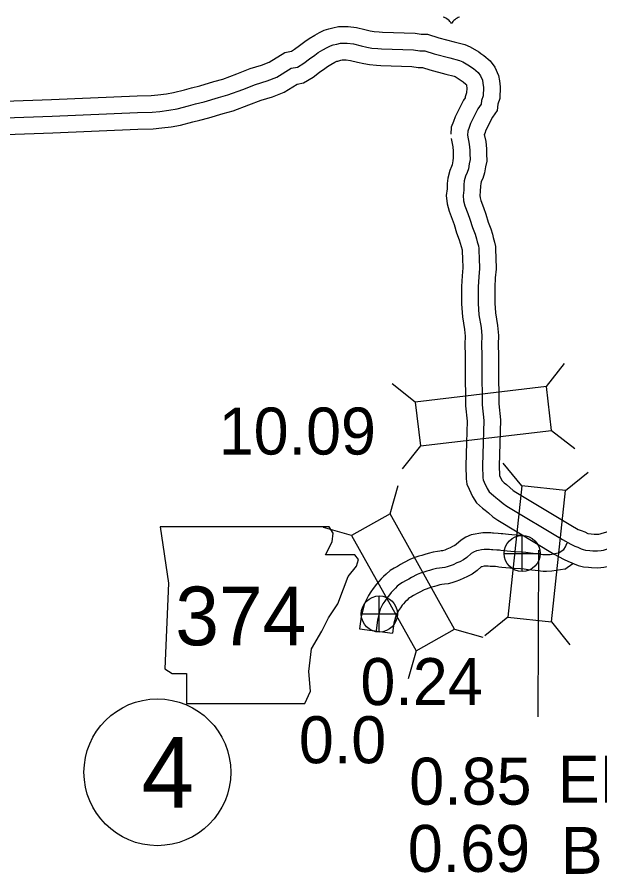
# Model space of a CAD drawing. Extents: x 31699 to 244310, y -8841 to 11474.
# Drawn here: x 145409 to 145759, y -2861 to -2348 of the extents above; entities that cross this region are included whole.
import ezdxf

# ---------------------------------------------------------------- set-up
doc = ezdxf.new("R2010")
doc.units = 0
for name, color, linetype in [('B_Logo', 7, 'Continuous'), ('G-ANNO-TEXT', 7, 'Continuous'), ('Level 21', 7, 'Continuous'), ('Level 55', 7, 'Continuous'), ('R_Border Notes', 7, 'Continuous'), ('R_XS_EARTHWORK_STAGE1', 7, 'Continuous'), ('S_AREA_CALC', 7, 'Continuous'), ('S_WALL', 7, 'Continuous'), ('S_WALL_ANNOT', 7, 'Continuous')]:
    doc.layers.add(name, color=color, linetype=linetype)

msp = doc.modelspace()

# ---------------------------------------------------------------- linework, layer by layer
for centre, start, end in [((145662.5, -2355.68), 28.0342, 72.9864), ((145677.08, -2355.68), 107.0136, 151.9658)]:
    msp.add_arc(centre, 8.26, start, end)
at = {"layer": 'B_Logo'}
for points in [[(145300.63, -2411.79), (145430.42, -2407.2), (145481.62, -2404.87), (145490.46, -2404.78), (145495.05, -2404.27), (145500.43, -2403.62), (145505.34, -2402.76), (145512.24, -2400.96), (145516.48, -2399.85), (145521.66, -2398.53), (145530.21, -2396.04), (145535.85, -2394.38), (145544.73, -2391.09), (145552.41, -2388.08), (145559.24, -2386.01), (145565.07, -2383.75), (145573.67, -2378.39), (145577.45, -2377.68), (145581.35, -2375.38), (145584.78, -2372.81), (145587.82, -2370.51), (145589.93, -2368.95), (145592.71, -2367.32), (145595.35, -2365.96), (145597.34, -2364.94), (145598.93, -2364.46), (145601.05, -2363.9), (145603.24, -2363.41), (145607.3, -2363.44), (145611.03, -2363.87), (145615.7, -2365.02), (145619.16, -2365.79), (145622.03, -2366.29), (145625.69, -2366.65), (145627.95, -2366.76), (145646.98, -2367.37), (145650.78, -2368), (145653.91, -2368.03), (145659.51, -2369.71), (145668.85, -2372.28), (145674.59, -2373.69), (145676.52, -2374.54), (145680.61, -2376.96), (145681.48, -2377.62), (145682.95, -2378.67), (145685.7, -2381.05), (145687.25, -2382.97), (145688.41, -2385.55), (145688.69, -2387.35), (145688.99, -2389.95), (145688.77, -2394.89), (145687.87, -2397.77), (145687.56, -2399.97), (145685.66, -2402.72), (145681.29, -2411.51), (145680.39, -2413.92), (145679.54, -2416.06), (145679.37, -2418.6)], [(145679.37, -2418.6), (145680.42, -2423.85), (145680.86, -2427.45), (145680.88, -2429.65), (145680.92, -2433.12), (145680.41, -2435.73), (145679.91, -2438.67), (145679.2, -2440.88), (145678.23, -2443.09), (145677.46, -2445.96), (145677.28, -2448.23), (145677.11, -2451.43), (145676.75, -2454.71), (145677.05, -2457.91), (145677.88, -2460.9), (145679.59, -2465.42), (145680.89, -2468.94), (145682.33, -2473.93), (145683.91, -2477.98), (145684.73, -2480.64), (145685.22, -2482.57), (145685.91, -2484.89), (145686.19, -2486.49), (145686.27, -2487.83), (145686.45, -2492.23), (145686.51, -2498.43), (145686.1, -2503.5), (145685.83, -2509.51), (145685.88, -2514.91), (145685.73, -2519.45), (145686.26, -2526.18), (145687.54, -2533.83), (145687.99, -2538.9), (145687.78, -2543.97), (145687.98, -2550.7), (145687.93, -2558.58), (145688.15, -2580.25), (145689.24, -2589.51), (145688.78, -2602.99), (145688.46, -2616.8), (145688.67, -2623.87), (145688.81, -2625.07), (145689.49, -2626.59), (145691.19, -2630.38), (145692.48, -2632.36), (145694.96, -2634.54), (145696.3, -2635.66), (145698.38, -2637.37), (145700.73, -2639.42), (145702.94, -2640.93), (145736.27, -2661), (145741.36, -2663.81), (145743.76, -2664.86), (145745.63, -2665.57), (145747.44, -2666.49), (145748.71, -2667.01), (145750.17, -2667.33)], [(145733.75, -2669.16), (145737.07, -2666.86), (145738.09, -2665.36), (145738.6, -2664.35), (145739.22, -2662.86)], [(145750.17, -2667.33), (145752.7, -2667.43), (145754.57, -2667.68), (145757.29, -2667.79), (145759.55, -2667.56), (145760.95, -2667.28), (145762.21, -2667), (145765.59, -2665.9), (145771.3, -2664.58), (145774.55, -2664.08), (145776.68, -2663.72), (145777.94, -2663.64), (145779.2, -2663.56), (145780.99, -2663.28), (145781.86, -2663.2), (145782.46, -2663.13), (145783.66, -2663.32), (145784.52, -2663.51), (145785.39, -2663.9), (145785.73, -2664.1)], [(145733.75, -2669.16), (145728.85, -2670.04), (145726.67, -2670.17), (145725.47, -2670.14), (145724.6, -2670.03), (145723.47, -2669.86), (145717.07, -2669.18), (145714.46, -2668.79), (145712, -2668.6), (145708.13, -2668.24), (145705.34, -2668.06), (145703.14, -2667.92), (145701.07, -2667.71), (145699.4, -2667.49), (145698.54, -2667.39), (145697, -2667.23), (145694.54, -2667.1), (145693.74, -2667.06), (145692.61, -2666.96), (145691.21, -2666.87), (145689.35, -2666.85), (145687.76, -2667.1), (145685.97, -2667.42), (145684.72, -2667.72), (145683.08, -2668.44), (145681.58, -2669.35), (145678.92, -2671.76), (145676.97, -2673.15), (145674.8, -2674.22), (145673.1, -2675), (145670.73, -2676.01), (145669.09, -2676.65), (145667.25, -2677.24), (145665.73, -2677.62), (145664.21, -2677.86), (145662.68, -2678.04), (145660.89, -2678.3), (145658.39, -2678.97), (145656.67, -2679.42), (145654.96, -2680), (145653.18, -2680.52), (145651.27, -2681.18), (145649.3, -2681.9), (145645.89, -2683.67), (145644.26, -2684.65), (145642.23, -2685.78), (145640.46, -2686.77), (145638.83, -2687.75), (145637.34, -2688.99), (145636.17, -2690.16), (145634.95, -2691.4), (145633.66, -2692.77), (145632.56, -2694), (145631.02, -2696.05), (145629.81, -2697.89), (145628.73, -2699.46), (145627.16, -2702.7), (145625.48, -2709.09), (145624.61, -2715.73)]]:
    msp.add_lwpolyline(points, dxfattribs=at)
at = {"layer": 'G-ANNO-TEXT'}
msp.add_lwpolyline([(145495.11, -2653.24), (145500.18, -2687.08), (145497.93, -2738.4), (145502.44, -2741.22), (145510.9, -2741.22), (145510.9, -2759.26), (145581.95, -2759.26), (145585.34, -2751.93), (145584.21, -2740.09), (145585.9, -2726.55), (145592.1, -2715.84), (145596.05, -2707.94), (145601.69, -2699.48), (145605.07, -2690.46), (145607.89, -2683.13), (145612.97, -2676.93), (145614.1, -2672.98), (145611.84, -2670.16), (145594.36, -2670.16), (145598.31, -2662.26), (145598.87, -2657.19), (145596.53, -2653.29)], close=True, dxfattribs=at)
at = {"layer": 'Level 21'}
for p, q in [((145712.17, -2680.14), (145712.17, -2658.47)), ((145701.34, -2669.31), (145723, -2669.31)), ((145626.56, -2716.41), (145626.56, -2694.75)), ((145615.73, -2705.58), (145637.4, -2705.58))]:
    msp.add_line(p, q, dxfattribs=at)
for centre in [(145712.17, -2669.31), (145626.56, -2705.58)]:
    msp.add_circle(centre, 10.83, dxfattribs=at)
at = {"layer": 'Level 55'}
msp.add_line((145614.69, -2714.42), (145634.52, -2717.03), dxfattribs=at)
for points in [[(145712.62, -2658.61), (145708.92, -2658.27), (145705.98, -2658.08), (145703.95, -2657.95), (145702.22, -2657.78), (145700.67, -2657.58), (145699.66, -2657.45), (145697.77, -2657.26), (145695.07, -2657.12), (145694.45, -2657.08), (145693.38, -2656.99), (145691.57, -2656.87), (145688.61, -2656.85), (145686.11, -2657.24), (145683.92, -2657.63), (145681.52, -2658.21), (145678.47, -2659.54), (145675.57, -2661.3), (145672.64, -2663.96), (145671.82, -2664.54), (145670.51, -2665.19), (145669.05, -2665.85), (145666.94, -2666.75), (145665.73, -2667.23), (145664.52, -2667.62), (145663.72, -2667.81), (145662.83, -2667.96), (145661.4, -2668.12), (145658.89, -2668.48), (145655.82, -2669.3), (145653.78, -2669.84), (145651.94, -2670.47), (145650.15, -2670.99), (145647.92, -2671.76), (145645.25, -2672.74), (145641.01, -2674.94), (145639.25, -2675.99), (145637.37, -2677.04), (145635.45, -2678.11), (145633.02, -2679.57), (145630.58, -2681.61), (145629.08, -2683.11), (145627.75, -2684.45), (145626.27, -2686.03), (145624.81, -2687.67), (145622.84, -2690.29), (145621.53, -2692.29), (145620.06, -2694.4), (145617.73, -2699.23), (145615.65, -2707.16), (145614.69, -2714.42)], [(145737.65, -2678.62), (145742.51, -2675.26)], [(145737.65, -2678.62), (145730.04, -2679.99), (145726.83, -2680.18), (145724.71, -2680.12), (145723.25, -2679.94), (145722.21, -2679.79), (145715.79, -2679.1), (145713.32, -2678.73), (145711.15, -2678.56), (145707.34, -2678.21), (145704.7, -2678.04), (145702.33, -2677.89), (145699.92, -2677.65), (145698.14, -2677.41), (145697.41, -2677.32), (145696.24, -2677.2), (145694.01, -2677.09), (145693.03, -2677.04), (145691.84, -2676.93), (145690.85, -2676.86), (145690.09, -2676.86), (145689.41, -2676.96), (145688.03, -2677.21), (145687.92, -2677.24), (145687.69, -2677.34), (145687.59, -2677.4), (145685.2, -2679.56), (145682.11, -2681.77), (145679.1, -2683.25), (145677.14, -2684.15), (145674.52, -2685.26), (145672.45, -2686.08), (145669.97, -2686.87), (145667.73, -2687.43), (145665.58, -2687.77), (145663.96, -2687.96), (145662.9, -2688.11), (145660.96, -2688.63), (145659.56, -2689), (145657.98, -2689.54), (145656.21, -2690.06), (145654.62, -2690.6), (145653.34, -2691.07), (145650.78, -2692.4), (145649.26, -2693.31), (145647.1, -2694.52), (145645.48, -2695.42), (145644.64, -2695.92), (145644.1, -2696.38), (145643.27, -2697.21), (145642.14, -2698.35), (145641.04, -2699.52), (145640.31, -2700.34), (145639.21, -2701.81), (145638.1, -2703.49), (145637.39, -2704.51), (145636.59, -2706.18), (145635.31, -2711.03), (145634.52, -2717.03)]]:
    msp.add_lwpolyline(points, dxfattribs=at)
at = {"layer": 'R_Border Notes'}
msp.add_circle((145493.55, -2800.47), 44, dxfattribs=at)
at = {"layer": 'R_XS_EARTHWORK_STAGE1'}
for p, q in [((145726.73, -2569.28), (145737.63, -2555.46)), ((145648.08, -2578.57), (145634.26, -2567.67)), ((145729.83, -2595.5), (145743.64, -2606.4)), ((145651.17, -2604.78), (145640.27, -2618.6)), ((145711.87, -2628.81), (145700.81, -2615.11)), ((145738.12, -2631.6), (145751.81, -2620.54)), ((145633.02, -2645.57), (145637.82, -2628.64)), ((145609.96, -2658.44), (145593.03, -2653.64)), ((145703.49, -2707.56), (145689.8, -2718.62)), ((145729.74, -2710.35), (145740.8, -2724.05)), ((145671.61, -2714.73), (145688.55, -2719.53)), ((145648.56, -2727.6), (145643.76, -2744.53))]:
    msp.add_line(p, q, dxfattribs=at)
for points in [[(145726.73, -2569.28), (145648.08, -2578.57), (145651.17, -2604.78), (145729.83, -2595.5)], [(145711.87, -2628.81), (145703.49, -2707.56), (145729.74, -2710.35), (145738.12, -2631.6)], [(145671.61, -2714.73), (145633.02, -2645.57), (145609.96, -2658.44), (145648.56, -2727.6)]]:
    msp.add_lwpolyline(points, close=True, dxfattribs=at)
at = {"layer": 'S_AREA_CALC'}
for points in [[(145300.13, -2401.8), (145430.02, -2397.21), (145481.34, -2394.88), (145489.85, -2394.79), (145493.88, -2394.34), (145498.97, -2393.72), (145503.22, -2392.98), (145509.71, -2391.29), (145513.98, -2390.17), (145519.03, -2388.88), (145527.41, -2386.44), (145532.7, -2384.89), (145541.17, -2381.75), (145549.13, -2378.62), (145555.98, -2376.55), (145560.58, -2374.76), (145569.98, -2368.9), (145573.88, -2368.18), (145575.79, -2367.05), (145578.77, -2364.82), (145581.83, -2362.49), (145584.42, -2360.59), (145587.89, -2358.56), (145590.78, -2357.07), (145593.57, -2355.63), (145596.21, -2354.83), (145598.7, -2354.18), (145602.17, -2353.41), (145607.9, -2353.44), (145612.81, -2354.01), (145617.97, -2355.28), (145621.11, -2355.97), (145623.39, -2356.38), (145626.43, -2356.68), (145628.36, -2356.77), (145647.96, -2357.39), (145651.66, -2358.01), (145655.43, -2358.05), (145662.27, -2360.1), (145671.37, -2362.6), (145677.81, -2364.18), (145681.1, -2365.62), (145686.19, -2368.65), (145687.4, -2369.56), (145689.13, -2370.8), (145692.92, -2374.06), (145695.85, -2377.7), (145698.08, -2382.68), (145698.61, -2386.01), (145699.01, -2389.61), (145698.71, -2396.63), (145697.66, -2399.97), (145697.13, -2403.7), (145694.3, -2407.82), (145690.47, -2415.5), (145689.72, -2417.51), (145689.48, -2418.13)], [(145301.14, -2421.78), (145430.83, -2417.19), (145481.89, -2414.87), (145491.07, -2414.78), (145496.21, -2414.2), (145501.88, -2413.51), (145507.46, -2412.55), (145514.77, -2410.63), (145518.99, -2409.53), (145524.29, -2408.18), (145533.02, -2405.64), (145539, -2403.88), (145548.29, -2400.43), (145555.69, -2397.53), (145562.51, -2395.47), (145569.57, -2392.73), (145577.35, -2387.87), (145581.02, -2387.19), (145586.91, -2383.71), (145590.8, -2380.8), (145593.8, -2378.52), (145595.44, -2377.31), (145597.53, -2376.09), (145599.93, -2374.85), (145601.11, -2374.25), (145601.65, -2374.08), (145603.41, -2373.62), (145604.32, -2373.42), (145606.7, -2373.43), (145609.25, -2373.73), (145613.42, -2374.76), (145617.22, -2375.6), (145620.67, -2376.2), (145624.95, -2376.63), (145627.55, -2376.75), (145646, -2377.34), (145649.9, -2377.99), (145652.39, -2378.02), (145656.75, -2379.32), (145666.33, -2381.96), (145671.37, -2383.2), (145671.95, -2383.45), (145675.02, -2385.28), (145675.56, -2385.68), (145676.77, -2386.55), (145678.49, -2388.03), (145678.65, -2388.24), (145678.74, -2388.43), (145678.78, -2388.69), (145678.96, -2390.3), (145678.84, -2393.15), (145678.08, -2395.56), (145677.99, -2396.24), (145677.02, -2397.63), (145672.11, -2407.51), (145671.05, -2410.33), (145669.67, -2413.84), (145669.39, -2417.91)], [(145689.48, -2418.13), (145690.3, -2422.27), (145690.85, -2426.8), (145690.88, -2429.55), (145690.93, -2434.03), (145690.25, -2437.52), (145689.65, -2441.05), (145688.56, -2444.43), (145687.69, -2446.41), (145687.36, -2447.65), (145687.26, -2448.88), (145687.09, -2452.25), (145686.8, -2454.8), (145686.92, -2456.09), (145687.39, -2457.79), (145688.95, -2461.92), (145690.39, -2465.81), (145691.82, -2470.72), (145693.35, -2474.68), (145694.36, -2477.93), (145694.86, -2479.93), (145695.66, -2482.6), (145696.14, -2485.32), (145696.26, -2487.32), (145696.45, -2491.97), (145696.52, -2498.78), (145696.08, -2504.13), (145695.83, -2509.68), (145695.88, -2515.03), (145695.74, -2519.22), (145696.2, -2524.96), (145697.47, -2532.57), (145698.01, -2538.67), (145697.78, -2544.03), (145697.98, -2550.59), (145697.93, -2558.56), (145698.14, -2579.61), (145699.26, -2589.09), (145698.78, -2603.28), (145698.46, -2616.77), (145698.63, -2622.53), (145700, -2625.59), (145700.12, -2625.76), (145701.46, -2626.94), (145702.69, -2627.96), (145704.84, -2629.74), (145706.86, -2631.49), (145708.35, -2632.51), (145741.28, -2652.34), (145745.78, -2654.83), (145747.54, -2655.59), (145749.69, -2656.42), (145751.58, -2657.38)], [(145669.57, -2420.56), (145670.54, -2425.44), (145670.86, -2428.11), (145670.88, -2429.76), (145670.91, -2432.21), (145670.57, -2433.93), (145670.17, -2436.29), (145669.84, -2437.32), (145668.76, -2439.76), (145667.56, -2444.27), (145667.3, -2447.58), (145667.14, -2450.62), (145666.7, -2454.62), (145667.17, -2459.72), (145668.36, -2464.01), (145670.22, -2468.92), (145671.38, -2472.07), (145672.85, -2477.13), (145674.46, -2481.27), (145675.1, -2483.34), (145675.57, -2485.21), (145676.16, -2487.19), (145676.24, -2487.67), (145676.28, -2488.33), (145676.45, -2492.48), (145676.51, -2498.07), (145676.12, -2502.87), (145675.82, -2509.33), (145675.88, -2514.79), (145675.72, -2519.67), (145676.33, -2527.4), (145677.61, -2535.1), (145677.97, -2539.13), (145677.77, -2543.91), (145677.98, -2550.82), (145677.93, -2558.59), (145678.16, -2580.89), (145679.22, -2589.93), (145678.79, -2602.7), (145678.46, -2616.83), (145678.68, -2624.61), (145679.07, -2627.76), (145680.37, -2630.68), (145682.38, -2635.17), (145684.84, -2638.97), (145688.46, -2642.14), (145689.92, -2643.36), (145691.92, -2645.01), (145694.61, -2647.34), (145697.54, -2649.35), (145731.27, -2669.66), (145736.94, -2672.8), (145739.99, -2674.12), (145741.58, -2674.73), (145743.27, -2675.59), (145745.72, -2676.59), (145748.89, -2677.28)], [(145751.58, -2657.38), (145753.57, -2657.46), (145755.42, -2657.71), (145757, -2657.77), (145758.07, -2657.66), (145758.88, -2657.5), (145759.57, -2657.35), (145762.9, -2656.26), (145769.4, -2654.75), (145772.97, -2654.2), (145775.53, -2653.77), (145777.31, -2653.66), (145778.1, -2653.61), (145779.77, -2653.34), (145780.82, -2653.25), (145782.63, -2653.03), (145785.51, -2653.48), (145787.69, -2653.96), (145789.99, -2655), (145791.55, -2655.92)], [(145748.89, -2677.28), (145751.83, -2677.41), (145753.71, -2677.66), (145757.59, -2677.81), (145761.04, -2677.47), (145763.02, -2677.07), (145764.85, -2676.66), (145768.28, -2675.54), (145773.19, -2674.4), (145776.13, -2673.95), (145777.82, -2673.67), (145778.57, -2673.62), (145780.3, -2673.51), (145781.19, -2673.37)]]:
    msp.add_lwpolyline(points, dxfattribs=at)
at = {"layer": 'S_WALL_ANNOT'}
msp.add_line((145722.05, -2667.28), (145721.53, -2767.28), dxfattribs=at)

# ---------------------------------------------------------------- texts
at = {"layer": 'G-ANNO-TEXT'}
msp.add_text('374', height=35.2, dxfattribs=at).set_placement((145504.27, -2724.36))
at = {"layer": 'R_Border Notes'}
msp.add_text('4', height=42.24, dxfattribs=at).set_placement((145484.1, -2821.59))
at = {"layer": 'S_WALL'}
for s, p in [('10.09', (145530.3, -2609.99)), ('0.24', (145615.21, -2760.18)), ('0.69', (145643.63, -2860.18)), ('BR.', (145735.28, -2861.36))]:
    msp.add_text(s, height=28.16, dxfattribs=at).set_placement(p)
at = {"layer": 'S_WALL_ANNOT'}
for s, p in [('0.0', (145578.34, -2795.03)), ('0.85', (145644.49, -2819.88)), ('END', (145733.51, -2818.73))]:
    msp.add_text(s, height=28.16, dxfattribs=at).set_placement(p)

doc.saveas('drawing.dxf')
